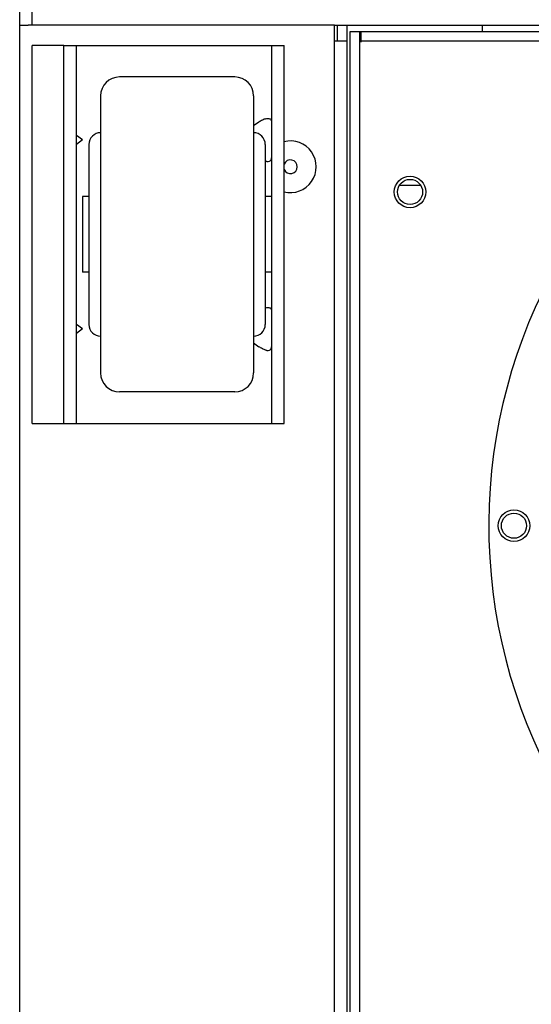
# Model space of a CAD drawing. Header units: millimetres. Extents: x 1117 to 38156, y -1945 to 7303.
# Tile 483 of 656: x 19965 to 20046, y 2473 to 2630. Entities that reach past the tile are written whole.
import ezdxf

# ---------------------------------------------------------------- set-up
doc = ezdxf.new("R2010")
doc.units = ezdxf.units.MM

msp = doc.modelspace()

# ---------------------------------------------------------------- linework, layer by layer
at = {"color": 7, "linetype": 'Continuous'}
for p, q in [((19964.848, 2164.103), (19964.848, 2709.703)), ((19966.848, 2628.903), (19966.848, 2709.703)), ((19964.848, 2628.903), (19966.206, 2628.903)), ((20014.848, 2628.903), (19966.206, 2628.903)), ((20014.848, 2166.103), (20014.848, 2628.903)), ((20014.848, 2628.903), (20303.148, 2628.903)), ((20015.348, 2626.403), (20015.348, 2628.903)), ((20016.848, 2165.903), (20016.848, 2628.903)), ((20038.348, 2627.903), (20038.348, 2628.885)), ((20017.348, 2166.903), (20017.348, 2627.903)), ((20017.348, 2627.903), (20018.848, 2627.903)), ((20018.848, 2166.903), (20018.848, 2627.903)), ((20018.848, 2627.903), (20019.048, 2627.903)), ((20019.048, 2627.903), (20019.048, 2626.403)), ((20019.048, 2627.903), (20075.848, 2627.903)), ((19966.848, 2565.653), (19966.848, 2625.653)), ((19971.842, 2625.653), (19966.848, 2625.653)), ((19971.848, 2565.653), (19971.848, 2625.653)), ((19971.848, 2625.653), (20006.848, 2625.653)), ((19973.848, 2565.653), (19973.848, 2625.653)), ((20004.848, 2625.653), (20004.848, 2565.653)), ((20006.848, 2565.653), (20006.848, 2625.653)), ((20014.848, 2626.403), (20016.848, 2626.403)), ((20019.048, 2626.403), (20019.048, 2626.203)), ((20019.048, 2626.403), (20075.848, 2626.403)), ((19998.998, 2620.653), (19980.698, 2620.653)), ((19977.698, 2617.653), (19977.698, 2573.653)), ((20001.998, 2617.653), (20001.998, 2573.653)), ((20002.848, 2613.481), (20001.998, 2612.88)), ((19974.848, 2610.653), (19973.848, 2611.36)), ((19974.848, 2610.653), (19973.848, 2609.946)), ((19975.848, 2609.953), (19975.848, 2581.353)), ((20003.848, 2609.953), (20003.848, 2581.353)), ((20028.58, 2603.403), (20025.115, 2603.403)), ((19974.848, 2601.653), (19974.848, 2589.653)), ((19975.848, 2601.653), (19974.848, 2601.653)), ((20004.848, 2601.653), (20003.848, 2601.653)), ((19975.848, 2589.653), (19974.848, 2589.653)), ((20004.848, 2589.653), (20003.848, 2589.653)), ((19974.848, 2580.653), (19973.848, 2581.36)), ((19974.848, 2580.653), (19973.848, 2579.946)), ((20001.998, 2578.426), (20002.848, 2577.825)), ((19998.998, 2570.653), (19980.698, 2570.653)), ((19966.848, 2565.653), (19971.842, 2565.653)), ((19971.848, 2565.653), (20006.848, 2565.653))]:
    msp.add_line(p, q, dxfattribs=at)
for centre, radius in [((20026.848, 2602.403), 2.5), ((20026.848, 2602.403), 2), ((20043.348, 2549.403), 2.5), ((20043.348, 2549.403), 2)]:
    msp.add_circle(centre, radius, dxfattribs=at)
for centre, radius, start, end in [((19980.698, 2617.653), 3, 90, 180), ((19998.998, 2617.653), 3, 0, 90), ((20124.348, 2549.403), 85, 124.84994, 241.92751), ((19977.698, 2609.953), 1.85, 90, 180), ((20001.998, 2609.953), 1.85, 360, 90), ((20007.848, 2606.403), 4.1, 255.48048, 104.51812), ((20004.403, 2609.159), 1.934, 253.37142, 256.21591), ((20007.848, 2606.403), 1.09, 203.2662, 156.72229), ((20004.416, 2582.094), 1.988, 103.99189, 106.55414), ((19977.698, 2581.353), 1.85, 180, 270), ((20001.998, 2581.353), 1.85, 270, 0), ((19980.698, 2573.653), 3, 180, 270), ((19998.998, 2573.653), 3, 270, 0)]:
    msp.add_arc(centre, radius, start, end, dxfattribs=at)
for points, knots in [([(20003.935, 2614.023), (20003.746, 2613.975), (20003.366, 2613.819), (20003.02, 2613.603), (20002.848, 2613.481)], [0, 0, 0, 0, 0.4805922, 1, 1, 1, 1]), ([(20003.935, 2614.023), (20004.042, 2614.049), (20004.241, 2614.082), (20004.445, 2614.055), (20004.528, 2614.023)], [0, 0, 0, 0, 0.5517343, 1, 1, 1, 1]), ([(20004.528, 2614.023), (20004.581, 2614.002), (20004.678, 2613.945), (20004.782, 2613.813), (20004.838, 2613.654), (20004.848, 2613.54), (20004.848, 2613.481)], [0, 0, 0, 0, 0.2538326, 0.4922896, 0.7367459, 1, 1, 1, 1]), ([(20003.942, 2607.281), (20003.997, 2607.268), (20004.189, 2607.23), (20004.396, 2607.233), (20004.526, 2607.283)], [0, 0, 0, 0, 0.2896574, 1, 1, 1, 1]), ([(20004.526, 2607.283), (20004.579, 2607.304), (20004.677, 2607.36), (20004.782, 2607.492), (20004.838, 2607.652), (20004.848, 2607.766), (20004.848, 2607.825)], [0, 0, 0, 0, 0.2544157, 0.4927054, 0.7370293, 1, 1, 1, 1]), ([(20003.935, 2584.023), (20004.042, 2584.049), (20004.241, 2584.082), (20004.445, 2584.055), (20004.528, 2584.023)], [0, 0, 0, 0, 0.5517244, 1, 1, 1, 1]), ([(20004.528, 2584.023), (20004.581, 2584.002), (20004.678, 2583.945), (20004.782, 2583.813), (20004.838, 2583.654), (20004.848, 2583.54), (20004.848, 2583.481)], [0, 0, 0, 0, 0.2538389, 0.4922952, 0.7367482, 1, 1, 1, 1]), ([(20003.942, 2577.281), (20003.751, 2577.328), (20003.369, 2577.486), (20003.021, 2577.702), (20002.848, 2577.825)], [0, 0, 0, 0, 0.4804136, 1, 1, 1, 1]), ([(20003.942, 2577.281), (20003.997, 2577.268), (20004.189, 2577.23), (20004.396, 2577.233), (20004.526, 2577.283)], [0, 0, 0, 0, 0.2896574, 1, 1, 1, 1]), ([(20004.526, 2577.283), (20004.579, 2577.304), (20004.677, 2577.36), (20004.782, 2577.492), (20004.838, 2577.652), (20004.848, 2577.766), (20004.848, 2577.825)], [0, 0, 0, 0, 0.2544157, 0.4927054, 0.7370293, 1, 1, 1, 1])]:
    msp.add_open_spline(points, degree=3, knots=knots, dxfattribs=at)

doc.saveas('drawing.dxf')
